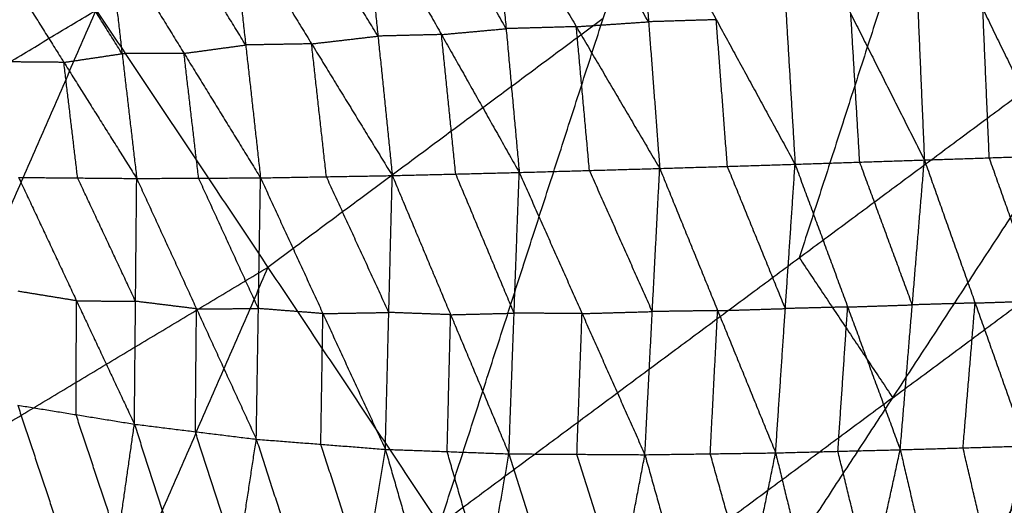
# Model space of a CAD drawing. Header units: millimetres. Extents: x -106 to 110, y -96 to 120.
# Tile 515 of 656: x 46.08 to 55.45, y -60.08 to -55.46. Entities that reach past the tile are written whole.
import ezdxf

# ---------------------------------------------------------------- set-up
doc = ezdxf.new("R2010")
doc.units = ezdxf.units.MM
doc.header["$MEASUREMENT"] = 0
doc.layers.add('Default', color=7, linetype='Continuous', true_color=0x000000)

msp = doc.modelspace()

# ---------------------------------------------------------------- linework, layer by layer
at = {"layer": 'Default'}
for points in [[(50.0751, -60.2647, 6.9532), (51.6311, -55.4506, 6.2709), (53.1871, -50.6366, 5.5886)], [(55.0543, -52.9118, 6.2709), (54.2763, -55.3188, 6.612), (53.4983, -57.7259, 6.9532)], [(54.567, -53.962, 1.377), (54.6283, -55.379, 1.1684), (54.6896, -56.796, 0.9598)], [(54.567, -53.962, 1.377), (55.2461, -55.3581, 1.2776), (55.9252, -56.7542, 1.1782)], [(51.9576, -54.0859, 1.0214), (52.0637, -55.4811, 0.8037), (52.1698, -56.8763, 0.586)], [(51.9576, -54.0859, 1.0214), (52.7081, -55.4613, 0.8924), (53.4586, -56.8366, 0.7634)], [(53.2895, -54.0174, 1.1904), (53.3741, -55.427, 0.9769), (53.4586, -56.8366, 0.7634)], [(53.2895, -54.0174, 1.1904), (53.9895, -55.4067, 1.0751), (54.6896, -56.796, 0.9598)], [(50.5821, -54.1789, 0.8803), (50.7073, -55.5466, 0.6597), (50.8324, -56.9144, 0.4392)], [(50.5821, -54.1789, 0.8803), (51.3759, -55.5276, 0.7332), (52.1698, -56.8763, 0.586)], [(52.0637, -55.4811, 0.8037), (51.6668, -54.8067, 0.8773), (51.2698, -54.1324, 0.9509)], [(50.7073, -55.5466, 0.6597), (50.337, -54.8907, 0.7475), (49.9668, -54.2347, 0.8352)], [(49.4875, -55.6174, 0.5688), (49.1034, -54.9907, 0.6666), (48.7193, -54.3641, 0.7644)], [(49.3515, -54.2906, 0.7901), (49.4875, -55.6174, 0.5688), (49.6236, -56.9442, 0.3476)], [(49.3515, -54.2906, 0.7901), (50.0919, -55.6025, 0.6146), (50.8324, -56.9144, 0.4392)], [(48.0871, -54.4376, 0.7387), (48.2281, -55.7017, 0.5202), (48.3691, -56.9658, 0.3016)], [(48.0871, -54.4376, 0.7387), (48.8553, -55.6909, 0.5432), (49.6236, -56.9442, 0.3476)], [(48.2281, -55.7017, 0.5202), (47.8639, -55.1096, 0.6268), (47.4997, -54.5175, 0.7335)], [(46.9124, -54.5974, 0.7283), (47.0514, -55.7845, 0.5158), (47.1903, -56.9716, 0.3033)], [(46.9124, -54.5974, 0.7283), (47.6408, -55.7816, 0.5149), (48.3691, -56.9658, 0.3016)], [(47.0514, -55.7845, 0.5158), (46.7046, -55.2323, 0.6267), (46.3579, -54.6801, 0.7375)], [(45.8034, -54.7628, 0.7467), (46.4968, -55.8672, 0.525), (47.1903, -56.9716, 0.3033)], [(50.0751, -60.2647, 6.9532), (53.4983, -57.7259, 6.9532), (56.9215, -55.187, 6.9532)], [(51.8558, -62.9297, 7.9444), (54.3886, -59.0584, 7.4488), (56.9215, -55.187, 6.9532)], [(39.989, -59.4553, 5.5886), (43.3968, -57.4127, 5.5886), (46.8046, -55.3701, 5.5886)], [(42.7639, -64.6468, 6.9532), (44.7843, -60.0085, 6.2709), (46.8046, -55.3701, 5.5886)], [(46.8046, -55.3701, 5.5886), (48.4398, -57.8174, 6.2709), (50.0751, -60.2647, 6.9532)], [(55.3074, -56.7751, 1.069), (55.2768, -56.0666, 1.1733), (55.2461, -55.3581, 1.2776)], [(51.6311, -55.4506, 6.2709), (50.0354, -56.634, 6.2709), (48.4398, -57.8174, 6.2709)], [(51.3759, -55.5276, 0.7332), (51.7198, -55.5043, 0.7684), (52.0637, -55.4811, 0.8037)], [(52.7081, -55.4613, 0.8924), (52.3859, -55.4712, 0.8481), (52.0637, -55.4811, 0.8037)], [(52.8142, -56.8564, 0.6747), (52.7611, -56.1589, 0.7835), (52.7081, -55.4613, 0.8924)], [(54.0741, -56.8163, 0.8616), (54.0318, -56.1115, 0.9684), (53.9895, -55.4067, 1.0751)], [(50.0919, -55.6025, 0.6146), (50.3996, -55.5746, 0.6372), (50.7073, -55.5466, 0.6597)], [(51.3759, -55.5276, 0.7332), (51.0416, -55.5371, 0.6965), (50.7073, -55.5466, 0.6597)], [(51.5011, -56.8953, 0.5126), (51.4385, -56.2114, 0.6229), (51.3759, -55.5276, 0.7332)], [(48.8553, -55.6909, 0.5432), (49.1714, -55.6542, 0.556), (49.4875, -55.6174, 0.5688)], [(50.0919, -55.6025, 0.6146), (49.7897, -55.6099, 0.5917), (49.4875, -55.6174, 0.5688)], [(50.228, -56.9293, 0.3934), (50.16, -56.2659, 0.504), (50.0919, -55.6025, 0.6146)], [(47.6408, -55.7816, 0.5149), (47.9344, -55.7417, 0.5175), (48.2281, -55.7017, 0.5202)], [(48.8553, -55.6909, 0.5432), (48.5417, -55.6963, 0.5317), (48.2281, -55.7017, 0.5202)], [(48.9964, -56.955, 0.3246), (48.9259, -56.323, 0.4339), (48.8553, -55.6909, 0.5432)], [(46.4968, -55.8672, 0.525), (46.2157, -55.8648, 0.534), (45.9346, -55.8623, 0.543)], [(46.4968, -55.8672, 0.525), (46.7741, -55.8258, 0.5204), (47.0514, -55.7845, 0.5158)], [(46.628, -56.9667, 0.3213), (46.5624, -56.417, 0.4232), (46.4968, -55.8672, 0.525)], [(47.6408, -55.7816, 0.5149), (47.3461, -55.7831, 0.5154), (47.0514, -55.7845, 0.5158)], [(47.7797, -56.9687, 0.3024), (47.7102, -56.3752, 0.4087), (47.6408, -55.7816, 0.5149)], [(54.3886, -59.0584, 7.4488), (56.1634, -57.7421, 7.4488), (57.9382, -56.4259, 7.4488)], [(57.9382, -56.4259, 7.4488), (56.6718, -58.3615, 7.6966), (55.4053, -60.2972, 7.9444)], [(53.4586, -56.8366, 0.7634), (54.0741, -56.8163, 0.8616), (54.6896, -56.796, 0.9598)], [(54.4597, -59.5523, 1.3385), (54.5746, -58.1742, 1.1491), (54.6896, -56.796, 0.9598)], [(54.6896, -56.796, 0.9598), (55.3074, -56.7751, 1.069), (55.9252, -56.7542, 1.1782)], [(54.6896, -56.796, 0.9598), (55.1726, -58.1566, 1.2632), (55.6555, -59.5171, 1.5666)], [(55.7904, -58.1357, 1.3724), (55.5489, -57.4554, 1.2207), (55.3074, -56.7751, 1.069)], [(50.8324, -56.9144, 0.4392), (51.5011, -56.8953, 0.5126), (52.1698, -56.8763, 0.586)], [(52.0991, -58.238, 0.7638), (51.8001, -57.5667, 0.6382), (51.5011, -56.8953, 0.5126)], [(52.0285, -59.5998, 0.9416), (52.0991, -58.238, 0.7638), (52.1698, -56.8763, 0.586)], [(52.1698, -56.8763, 0.586), (52.8142, -56.8564, 0.6747), (53.4586, -56.8366, 0.7634)], [(52.1698, -56.8763, 0.586), (52.7215, -58.2293, 0.859), (53.2733, -59.5824, 1.132)], [(53.3659, -58.2095, 0.9477), (53.0901, -57.533, 0.8112), (52.8142, -56.8564, 0.6747)], [(53.2733, -59.5824, 1.132), (53.3659, -58.2095, 0.9477), (53.4586, -56.8366, 0.7634)], [(53.4586, -56.8366, 0.7634), (53.9592, -58.1945, 1.0509), (54.4597, -59.5523, 1.3385)], [(54.5746, -58.1742, 1.1491), (54.3244, -57.4952, 1.0054), (54.0741, -56.8163, 0.8616)], [(46.0658, -56.9619, 0.3393), (46.6171, -58.1355, 0.4511), (47.1684, -59.3091, 0.5629)], [(46.0658, -56.9619, 0.3393), (46.628, -56.9667, 0.3213), (47.1903, -56.9716, 0.3033)], [(47.1793, -58.1404, 0.4331), (46.9037, -57.5535, 0.3772), (46.628, -56.9667, 0.3213)], [(47.1684, -59.3091, 0.5629), (47.1793, -58.1404, 0.4331), (47.1903, -56.9716, 0.3033)], [(47.1903, -56.9716, 0.3033), (47.7797, -56.9687, 0.3024), (48.3691, -56.9658, 0.3016)], [(47.1903, -56.9716, 0.3033), (47.7596, -58.2121, 0.4473), (48.3289, -59.4526, 0.5913)], [(48.349, -58.2092, 0.4465), (48.0644, -57.589, 0.3744), (47.7797, -56.9687, 0.3024)], [(48.3289, -59.4526, 0.5913), (48.349, -58.2092, 0.4465), (48.3691, -56.9658, 0.3016)], [(48.3691, -56.9658, 0.3016), (48.9964, -56.955, 0.3246), (49.6236, -56.9442, 0.3476)], [(48.3691, -56.9658, 0.3016), (48.9633, -58.2572, 0.4832), (49.5575, -59.5486, 0.6649)], [(49.5905, -58.2464, 0.5063), (49.2934, -57.6007, 0.4154), (48.9964, -56.955, 0.3246)], [(49.5575, -59.5486, 0.6649), (49.5905, -58.2464, 0.5063), (49.6236, -56.9442, 0.3476)], [(49.6236, -56.9442, 0.3476), (50.228, -56.9293, 0.3934), (50.8324, -56.9144, 0.4392)], [(49.6236, -56.9442, 0.3476), (50.179, -58.268, 0.5625), (50.7344, -59.5917, 0.7774)], [(50.7834, -58.253, 0.6083), (50.5057, -57.5912, 0.5008), (50.228, -56.9293, 0.3934)], [(50.7344, -59.5917, 0.7774), (50.7834, -58.253, 0.6083), (50.8324, -56.9144, 0.4392)], [(50.8324, -56.9144, 0.4392), (51.4305, -58.2571, 0.6904), (52.0285, -59.5998, 0.9416)], [(51.8558, -62.9297, 7.9444), (55.4053, -60.2972, 7.9444), (58.9549, -57.6647, 7.9444)], [(53.4983, -57.7259, 6.9532), (53.9435, -58.3921, 7.201), (54.3886, -59.0584, 7.4488)], [(53.667, -65.6405, 9.1165), (56.311, -61.6526, 8.5305), (58.9549, -57.6647, 7.9444)], [(44.7843, -60.0085, 6.2709), (46.612, -58.913, 6.2709), (48.4398, -57.8174, 6.2709)], [(48.4398, -57.8174, 6.2709), (47.4297, -60.1366, 6.612), (46.4195, -62.4558, 6.9532)], [(46.6171, -58.1355, 0.4511), (46.3393, -58.0903, 0.4524), (46.0616, -58.0452, 0.4537)], [(46.6129, -59.2188, 0.5654), (46.615, -58.6772, 0.5083), (46.6171, -58.1355, 0.4511)], [(46.6171, -58.1355, 0.4511), (46.8982, -58.1379, 0.4421), (47.1793, -58.1404, 0.4331)], [(47.7596, -58.2121, 0.4473), (47.4695, -58.1762, 0.4402), (47.1793, -58.1404, 0.4331)], [(47.7487, -59.3809, 0.5771), (47.7541, -58.7965, 0.5122), (47.7596, -58.2121, 0.4473)], [(47.7596, -58.2121, 0.4473), (48.0543, -58.2107, 0.4469), (48.349, -58.2092, 0.4465)], [(48.9633, -58.2572, 0.4832), (48.6561, -58.2332, 0.4648), (48.349, -58.2092, 0.4465)], [(52.7215, -58.2293, 0.859), (53.0437, -58.2194, 0.9034), (53.3659, -58.2095, 0.9477)], [(53.9592, -58.1945, 1.0509), (53.6626, -58.202, 0.9993), (53.3659, -58.2095, 0.9477)], [(53.8665, -59.5674, 1.2352), (53.9128, -58.8809, 1.1431), (53.9592, -58.1945, 1.0509)], [(53.9592, -58.1945, 1.0509), (54.2669, -58.1843, 1.1), (54.5746, -58.1742, 1.1491)], [(55.1726, -58.1566, 1.2632), (54.8736, -58.1654, 1.2062), (54.5746, -58.1742, 1.1491)], [(55.0576, -59.5347, 1.4525), (55.1151, -58.8457, 1.3579), (55.1726, -58.1566, 1.2632)], [(55.1726, -58.1566, 1.2632), (55.4815, -58.1461, 1.3178), (55.7904, -58.1357, 1.3724)], [(48.9432, -59.5006, 0.6281), (48.9532, -58.8789, 0.5557), (48.9633, -58.2572, 0.4832)], [(48.9633, -58.2572, 0.4832), (49.2769, -58.2518, 0.4947), (49.5905, -58.2464, 0.5063)], [(50.179, -58.268, 0.5625), (49.8848, -58.2572, 0.5344), (49.5905, -58.2464, 0.5063)], [(50.1459, -59.5701, 0.7211), (50.1625, -58.919, 0.6418), (50.179, -58.268, 0.5625)], [(50.179, -58.268, 0.5625), (50.4812, -58.2605, 0.5854), (50.7834, -58.253, 0.6083)], [(51.4305, -58.2571, 0.6904), (51.1069, -58.255, 0.6493), (50.7834, -58.253, 0.6083)], [(51.3815, -59.5957, 0.8595), (51.406, -58.9264, 0.775), (51.4305, -58.2571, 0.6904)], [(51.4305, -58.2571, 0.6904), (51.7648, -58.2475, 0.7271), (52.0991, -58.238, 0.7638)], [(52.7215, -58.2293, 0.859), (52.4103, -58.2337, 0.8114), (52.0991, -58.238, 0.7638)], [(52.6509, -59.5911, 1.0368), (52.6862, -58.9102, 0.9479), (52.7215, -58.2293, 0.859)], [(46.0574, -59.1284, 0.568), (46.4549, -60.3244, 0.9468), (46.8523, -61.5205, 1.3256)], [(46.0574, -59.1284, 0.568), (46.6129, -59.2188, 0.5654), (47.1684, -59.3091, 0.5629)], [(54.3886, -59.0584, 7.4488), (52.677, -60.3278, 7.4488), (50.9654, -61.5972, 7.4488)], [(47.0103, -60.4148, 0.9443), (46.8116, -59.8168, 0.7549), (46.6129, -59.2188, 0.5654)], [(46.8523, -61.5205, 1.3256), (47.0103, -60.4148, 0.9443), (47.1684, -59.3091, 0.5629)], [(47.1684, -59.3091, 0.5629), (47.57, -60.5561, 0.9869), (47.9715, -61.803, 1.4109)], [(47.1684, -59.3091, 0.5629), (47.7487, -59.3809, 0.5771), (48.3289, -59.4526, 0.5913)], [(48.1502, -60.6278, 1.0011), (47.9494, -60.0043, 0.7891), (47.7487, -59.3809, 0.5771)], [(47.9715, -61.803, 1.4109), (48.1502, -60.6278, 1.0011), (48.3289, -59.4526, 0.5913)], [(48.3289, -59.4526, 0.5913), (48.7435, -60.7289, 1.0603), (49.1581, -62.0052, 1.5292)], [(48.3289, -59.4526, 0.5913), (48.9432, -59.5006, 0.6281), (49.5575, -59.5486, 0.6649)], [(49.3578, -60.7769, 1.097), (49.1505, -60.1387, 0.8626), (48.9432, -59.5006, 0.6281)], [(54.4597, -59.5523, 1.3385), (55.0576, -59.5347, 1.4525), (55.6555, -59.5171, 1.5666)], [(55.0558, -62.1062, 2.484), (55.3557, -60.8117, 2.0253), (55.6555, -59.5171, 1.5666)], [(49.1581, -62.0052, 1.5292), (49.3578, -60.7769, 1.097), (49.5575, -59.5486, 0.6649)], [(49.5575, -59.5486, 0.6649), (49.9262, -60.8299, 1.1669), (50.2949, -62.1113, 1.669)], [(49.5575, -59.5486, 0.6649), (50.1459, -59.5701, 0.7211), (50.7344, -59.5917, 0.7774)], [(50.5147, -60.8515, 1.2232), (50.3303, -60.2108, 0.9722), (50.1459, -59.5701, 0.7211)], [(50.2949, -62.1113, 1.669), (50.5147, -60.8515, 1.2232), (50.7344, -59.5917, 0.7774)], [(50.7344, -59.5917, 0.7774), (51.1391, -60.8745, 1.3135), (51.5437, -62.1574, 1.8496)], [(50.7344, -59.5917, 0.7774), (51.3815, -59.5957, 0.8595), (52.0285, -59.5998, 0.9416)], [(51.7861, -60.8786, 1.3956), (51.5838, -60.2372, 1.1276), (51.3815, -59.5957, 0.8595)], [(51.5437, -62.1574, 1.8496), (51.7861, -60.8786, 1.3956), (52.0285, -59.5998, 0.9416)], [(52.0285, -59.5998, 0.9416), (52.6509, -59.5911, 1.0368), (53.2733, -59.5824, 1.132)], [(52.0285, -59.5998, 0.9416), (52.3877, -60.8787, 1.4944), (52.747, -62.1576, 2.0471)], [(53.0101, -60.87, 1.5896), (52.8305, -60.2306, 1.3132), (52.6509, -59.5911, 1.0368)], [(52.747, -62.1576, 2.0471), (53.0101, -60.87, 1.5896), (53.2733, -59.5824, 1.132)], [(53.2733, -59.5824, 1.132), (53.8665, -59.5674, 1.2352), (54.4597, -59.5523, 1.3385)], [(53.2733, -59.5824, 1.132), (53.584, -60.8591, 1.6937), (53.8946, -62.1358, 2.2554)], [(54.1772, -60.844, 1.7969), (54.0218, -60.2057, 1.5161), (53.8665, -59.5674, 1.2352)], [(53.8946, -62.1358, 2.2554), (54.1772, -60.844, 1.7969), (54.4597, -59.5523, 1.3385)], [(54.4597, -59.5523, 1.3385), (54.7577, -60.8293, 1.9112), (55.0558, -62.1062, 2.484)], [(55.3557, -60.8117, 2.0253), (55.2066, -60.1732, 1.7389), (55.0576, -59.5347, 1.4525)]]:
    msp.add_open_spline(points, degree=2, dxfattribs=at)

doc.saveas('drawing.dxf')
